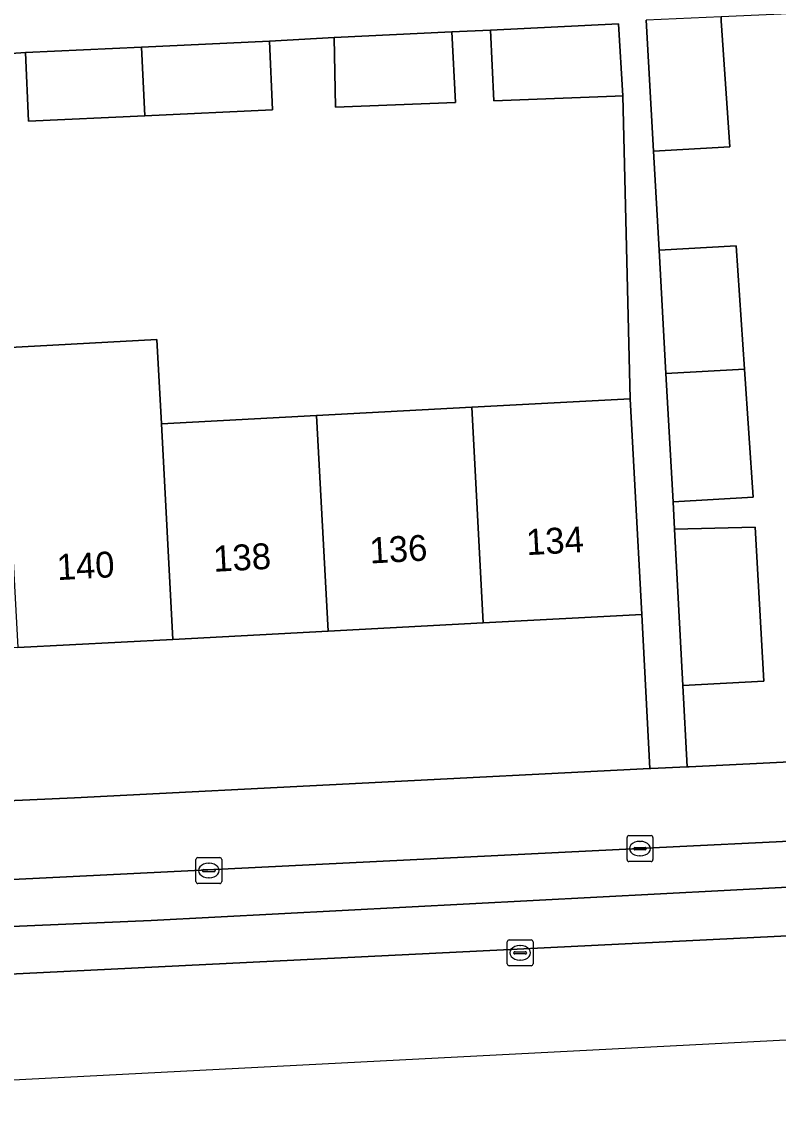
# Model space of a CAD drawing. Extents: x 160554 to 161248, y 385329 to 386506.
# Drawn here: x 160874.5 to 160903.72, y 385329.84 to 385371.51 of the extents above; entities that cross this region are included whole.
import ezdxf

# ---------------------------------------------------------------- set-up
doc = ezdxf.new("R2010")
doc.units = 0
for name, color, linetype in [('IMGEO_Erf', 7, 'Continuous'), ('IMGEO_Fietspad_gesloten', 7, 'Continuous'), ('IMGEO_Kolk', 7, 'Continuous'), ('IMGEO_Pand', 7, 'Continuous'), ('IMGEO_Pand_nummerreeks', 7, 'Continuous'), ('IMGEO_Parkeervlak_open', 7, 'Continuous'), ('IMGEO_Rijbaan_lokaal_gesloten', 7, 'Continuous'), ('IMGEO_Rioolput', 7, 'Continuous'), ('IMGEO_Voetpad_open', 7, 'Continuous')]:
    doc.layers.add(name, color=color, linetype=linetype)

msp = doc.modelspace()

# ---------------------------------------------------------------- linework, layer by layer
at = {"layer": 'IMGEO_Erf'}
for points in [[(160920.639, 385372.514), (160920.637, 385372.559), (160901.502, 385371.69), (160901.512, 385371.536), (160901.838, 385366.669), (160898.897, 385366.5), (160899.11, 385362.675), (160902.092, 385362.843), (160902.409, 385358.084), (160902.739, 385353.145), (160899.65, 385352.956), (160899.708, 385351.905), (160902.817, 385351.984), (160903.149, 385346.031), (160900.026, 385345.864), (160900.191, 385342.73), (160900.274, 385342.734), (160904.681, 385342.949), (160919.294, 385343.663)], [(160897.711, 385368.642), (160897.419, 385368.63), (160892.731, 385368.445), (160892.603, 385371.183), (160891.112, 385371.113), (160891.257, 385368.387), (160886.622, 385368.205), (160886.563, 385370.9), (160884.068, 385370.75), (160884.191, 385368.096), (160879.264, 385367.867), (160874.773, 385367.659), (160874.65, 385370.313), (160870.918, 385370.055), (160871.03, 385367.582), (160866.089, 385367.358), (160865.988, 385369.58), (160865.977, 385369.831), (160856.125, 385369.384), (160861.854, 385343.067)], [(160864.928, 385340.852), (160867.914, 385340.98), (160867.905, 385341.148), (160876.541, 385341.524), (160898.758, 385342.66), (160898.441, 385348.614), (160892.324, 385348.288), (160886.333, 385347.969), (160880.341, 385347.649), (160874.35, 385347.33), (160868.237, 385347.004), (160867.793, 385355.334), (160872.786, 385355.6), (160873.906, 385355.66), (160873.986, 385355.664), (160873.813, 385358.913), (160879.724, 385359.228), (160879.897, 385355.979), (160885.889, 385356.299), (160891.88, 385356.618), (160897.997, 385356.944), (160897.711, 385368.642)]]:
    msp.add_lwpolyline(points, dxfattribs=at)
at = {"layer": 'IMGEO_Fietspad_gesloten'}
msp.add_lwpolyline([(161073.593, 385346.692), (161010.368, 385343.456), (161010.036, 385343.439), (161000, 385342.925), (160998.286, 385342.836), (160996.326, 385342.732), (160947.774, 385340.274), (160938.967, 385339.846), (160935.209, 385339.663), (160934.649, 385339.636), (160923.236, 385339.08), (160923.045, 385339.071), (160906.536, 385338.204), (160879.509, 385336.797), (160869.015, 385336.349), (160868.229, 385336.325), (160868.279, 385334.438), (160939.068, 385337.926), (161034.402, 385342.87), (161141.871, 385348.183)], dxfattribs=at)
at = {"layer": 'IMGEO_Kolk'}
for p, q in [((160897.874, 385339.144), (160897.874, 385339.996)), ((160897.949, 385340.07), (160898.801, 385340.07)), ((160898.362, 385339.85), (160898.387, 385339.85)), ((160898.875, 385339.996), (160898.875, 385339.144)), ((160898.133, 385339.564), (160898.133, 385339.576)), ((160898.571, 385339.527), (160898.173, 385339.527)), ((160898.176, 385339.613), (160898.574, 385339.613)), ((160898.617, 385339.576), (160898.617, 385339.564)), ((160881.228, 385338.296), (160881.228, 385339.148)), ((160881.303, 385339.222), (160882.155, 385339.222)), ((160881.716, 385339.002), (160881.741, 385339.002)), ((160882.229, 385339.148), (160882.229, 385338.296)), ((160898.801, 385339.07), (160897.949, 385339.07)), ((160898.385, 385339.29), (160898.36, 385339.29)), ((160881.487, 385338.716), (160881.487, 385338.728)), ((160881.925, 385338.679), (160881.527, 385338.679)), ((160881.53, 385338.765), (160881.928, 385338.765)), ((160881.971, 385338.728), (160881.971, 385338.716)), ((160882.155, 385338.222), (160881.303, 385338.222)), ((160881.739, 385338.442), (160881.714, 385338.442))]:
    msp.add_line(p, q, dxfattribs=at)
for points in [[(160897.874, 385339.144), (160897.874, 385339.996)], [(160897.949, 385340.07), (160898.801, 385340.07)], [(160898.875, 385339.996), (160898.875, 385339.144)], [(160881.228, 385338.296), (160881.228, 385339.148)], [(160881.303, 385339.222), (160882.155, 385339.222)], [(160882.229, 385339.148), (160882.229, 385338.296)], [(160898.801, 385339.07), (160897.949, 385339.07)], [(160882.155, 385338.222), (160881.303, 385338.222)]]:
    msp.add_lwpolyline(points, dxfattribs=at)
for centre, radius, start, end in [((160897.951, 385339.994), 0.0765, 91.552, 178.448), ((160897.951, 385339.994), 0.0765, 91.552, 178.448), ((160898.799, 385339.994), 0.0765, 1.552, 88.448), ((160898.799, 385339.994), 0.0765, 1.552, 88.448), ((160898.173, 385339.573), 0.0403, 85.8775, 175.7526), ((160898.17, 385339.563), 0.0366, 178.938, 274.7102), ((160898.574, 385339.57), 0.043, 264.8664, 352.4533), ((160898.578, 385339.575), 0.0386, 1.7309, 96.639), ((160881.305, 385339.146), 0.0765, 91.552, 178.448), ((160881.305, 385339.146), 0.0765, 91.552, 178.448), ((160882.153, 385339.146), 0.0765, 1.552, 88.448), ((160882.153, 385339.146), 0.0765, 1.552, 88.448), ((160897.951, 385339.146), 0.0765, 181.552, 268.448), ((160897.951, 385339.146), 0.0765, 181.552, 268.448), ((160898.799, 385339.146), 0.0765, 271.552, 358.448), ((160898.799, 385339.146), 0.0765, 271.552, 358.448), ((160881.527, 385338.725), 0.0403, 85.8775, 175.7526), ((160881.524, 385338.715), 0.0366, 178.938, 274.7102), ((160881.928, 385338.722), 0.043, 264.8664, 352.4533), ((160881.932, 385338.727), 0.0386, 1.7309, 96.639), ((160881.305, 385338.298), 0.0765, 181.552, 268.448), ((160881.305, 385338.298), 0.0765, 181.552, 268.448), ((160882.153, 385338.298), 0.0765, 271.552, 358.448), ((160882.153, 385338.298), 0.0765, 271.552, 358.448)]:
    msp.add_arc(centre, radius, start, end, dxfattribs=at)
for centre, major_axis, ratio, start_param, end_param in [((160898.361, 385339.57), (-0.387, 0.002), 0.722429, 4.712389, 7.853982), ((160898.386, 385339.57), (-0.39, 0.002), 0.717154, 1.570796, 4.712389), ((160881.715, 385338.722), (-0.387, 0.002), 0.722429, 4.712389, 7.853982), ((160881.74, 385338.722), (-0.39, 0.002), 0.717154, 1.570796, 4.712389)]:
    msp.add_ellipse(centre, major_axis=major_axis, ratio=ratio, start_param=start_param, end_param=end_param, dxfattribs=at)
at = {"layer": 'IMGEO_Pand'}
for points in [[(160897.539, 385371.415), (160892.603, 385371.183), (160892.731, 385368.445), (160897.419, 385368.63), (160897.711, 385368.642)], [(160898.897, 385366.5), (160901.838, 385366.669), (160901.512, 385371.536), (160901.502, 385371.69), (160898.616, 385371.559)], [(160886.622, 385368.205), (160891.257, 385368.387), (160891.112, 385371.113), (160886.563, 385370.9)], [(160879.264, 385367.867), (160884.191, 385368.096), (160884.068, 385370.75), (160879.123, 385370.521)], [(160879.123, 385370.521), (160874.65, 385370.313), (160874.773, 385367.659), (160879.264, 385367.867)], [(160902.409, 385358.084), (160902.092, 385362.843), (160899.11, 385362.675), (160899.374, 385357.92)], [(160879.897, 385355.979), (160879.724, 385359.228), (160873.813, 385358.913), (160873.986, 385355.664), (160873.906, 385355.66), (160874.35, 385347.33), (160880.341, 385347.649)], [(160899.374, 385357.92), (160899.65, 385352.956), (160902.739, 385353.145), (160902.409, 385358.084)], [(160892.324, 385348.288), (160898.441, 385348.614), (160898.175, 385353.607), (160897.997, 385356.944), (160891.88, 385356.618)], [(160886.333, 385347.969), (160892.324, 385348.288), (160891.88, 385356.618), (160885.889, 385356.299)], [(160885.889, 385356.299), (160879.897, 385355.979), (160880.341, 385347.649), (160886.333, 385347.969)], [(160902.817, 385351.984), (160899.708, 385351.905), (160900.026, 385345.864), (160903.149, 385346.031)]]:
    msp.add_lwpolyline(points, close=True, dxfattribs=at)
at = {"layer": 'IMGEO_Parkeervlak_open'}
for points in [[(160921.942, 385340.769), (160903.631, 385339.837), (160899.913, 385339.647), (160874.155, 385338.382), (160872.546, 385338.296)], [(160869.015, 385336.349), (160879.509, 385336.797), (160906.536, 385338.204), (160923.045, 385339.071)]]:
    msp.add_lwpolyline(points, dxfattribs=at)
at = {"layer": 'IMGEO_Rijbaan_lokaal_gesloten'}
for points in [[(160858.736, 385329.845), (160946.542, 385334.387), (161159.084, 385345.381), (161164.38, 385345.655), (161210, 385350.626), (161209.307, 385356.836), (161206.201, 385354.636)], [(161179.212, 385352.808), (161177.568, 385352.385), (161171.027, 385350.994), (161157.592, 385349.093), (161141.871, 385348.183), (161034.402, 385342.87), (160939.068, 385337.926), (160868.279, 385334.438), (160858.352, 385334.048), (160858.736, 385329.845)]]:
    msp.add_lwpolyline(points, dxfattribs=at)
at = {"layer": 'IMGEO_Rioolput'}
for p, q in [((160893.247, 385335.118), (160893.247, 385335.97)), ((160893.322, 385336.044), (160894.174, 385336.044)), ((160894.248, 385335.97), (160894.248, 385335.118)), ((160893.506, 385335.538), (160893.506, 385335.55)), ((160893.549, 385335.587), (160893.947, 385335.587)), ((160893.735, 385335.824), (160893.76, 385335.824)), ((160893.99, 385335.55), (160893.99, 385335.538)), ((160893.944, 385335.501), (160893.546, 385335.501)), ((160893.758, 385335.264), (160893.733, 385335.264)), ((160894.174, 385335.044), (160893.322, 385335.044))]:
    msp.add_line(p, q, dxfattribs=at)
for points in [[(160893.247, 385335.118), (160893.247, 385335.97)], [(160893.322, 385336.044), (160894.174, 385336.044)], [(160894.248, 385335.97), (160894.248, 385335.118)], [(160894.174, 385335.044), (160893.322, 385335.044)]]:
    msp.add_lwpolyline(points, dxfattribs=at)
for centre, radius, start, end in [((160893.324, 385335.968), 0.0765, 91.552, 178.448), ((160893.324, 385335.968), 0.0765, 91.552, 178.448), ((160894.172, 385335.968), 0.0765, 1.552, 88.448), ((160894.172, 385335.968), 0.0765, 1.552, 88.448), ((160893.546, 385335.547), 0.0403, 85.8775, 175.7526), ((160893.951, 385335.549), 0.0386, 1.7309, 96.639), ((160893.543, 385335.537), 0.0366, 178.938, 274.7102), ((160893.947, 385335.544), 0.043, 264.8664, 352.4533), ((160893.324, 385335.12), 0.0765, 181.552, 268.448), ((160893.324, 385335.12), 0.0765, 181.552, 268.448), ((160894.172, 385335.12), 0.0765, 271.552, 358.448), ((160894.172, 385335.12), 0.0765, 271.552, 358.448)]:
    msp.add_arc(centre, radius, start, end, dxfattribs=at)
for centre, major_axis, ratio, start_param, end_param in [((160893.734, 385335.544), (-0.387, 0.002), 0.722429, 4.712389, 7.853982), ((160893.759, 385335.544), (-0.39, 0.002), 0.717154, 1.570796, 4.712389)]:
    msp.add_ellipse(centre, major_axis=major_axis, ratio=ratio, start_param=start_param, end_param=end_param, dxfattribs=at)
at = {"layer": 'IMGEO_Voetpad_open'}
for points in [[(160870.918, 385370.055), (160874.65, 385370.313), (160879.123, 385370.521), (160884.068, 385370.75), (160886.563, 385370.9), (160891.112, 385371.113), (160892.603, 385371.183), (160897.539, 385371.415), (160897.711, 385368.642), (160897.997, 385356.944), (160898.175, 385353.607), (160898.441, 385348.614), (160898.758, 385342.66), (160898.797, 385342.662), (160900.191, 385342.73), (160900.026, 385345.864), (160899.708, 385351.905), (160899.65, 385352.956), (160899.374, 385357.92), (160899.11, 385362.675), (160898.897, 385366.5), (160898.616, 385371.559)], [(160936.398, 385341.506), (160938.869, 385341.632), (160938.716, 385344.635), (160938.642, 385344.628), (160932.172, 385344.383), (160925.003, 385344.077), (160919.392, 385343.664), (160919.294, 385343.663), (160904.681, 385342.949), (160900.274, 385342.734), (160900.191, 385342.73), (160898.797, 385342.662), (160898.758, 385342.66), (160876.541, 385341.524), (160867.905, 385341.148), (160867.914, 385340.98), (160864.928, 385340.852), (160861.304, 385338.024)], [(160872.546, 385338.296), (160874.155, 385338.382), (160899.913, 385339.647), (160903.631, 385339.837), (160921.942, 385340.769)]]:
    msp.add_lwpolyline(points, dxfattribs=at)

# ---------------------------------------------------------------- texts
at = {"layer": 'IMGEO_Pand_nummerreeks'}
for s, rotation, p in [('134', 3.0512, (160894, 385350.901)), ('136', 3.0512, (160887.959, 385350.579)), ('140', 3.0539, (160875.882, 385349.936)), ('138', 3.0512, (160881.923, 385350.258))]:
    msp.add_text(s, height=1, rotation=rotation, dxfattribs=at).set_placement(p)

doc.saveas('drawing.dxf')
